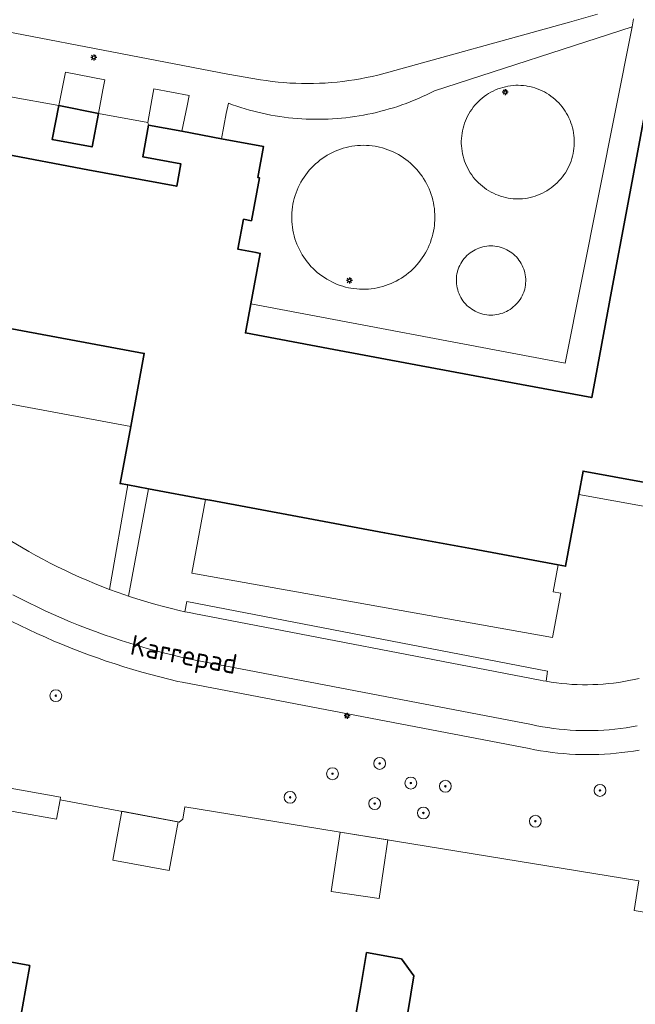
# Model space of a CAD drawing. Header units: metres. Extents: x 152610 to 160096, y 456114 to 462495.
# Tile 318 of 656: x 157536 to 157577, y 459890 to 459957. Entities that reach past the tile are written whole.
import ezdxf
from ezdxf.enums import TextEntityAlignment as Align

# ---------------------------------------------------------------- set-up
doc = ezdxf.new("R2010")
doc.units = ezdxf.units.M
doc.header["$LTSCALE"] = 0.5
doc.layers.get('0').update_dxf_attribs({"linetype": 'CONTINUOUS'})
for name, color, linetype, lineweight in [('B-PV-GR-BEPLANTING_CULTUUR_BOSPLANTSOEN-GV', 251, 'CONTINUOUS', 18), ('B-PV-GR-BEPLANTING_CULTUUR_HEESTERS-GV', 251, 'CONTINUOUS', 18), ('B-PV-GR-BEPLANTING_CULTUUR_ROOS-GV', 251, 'CONTINUOUS', 18), ('B-PV-GR-BEPLANTING_CULTUUR_VASTE PLANTENVAK-GV', 251, 'CONTINUOUS', 18), ('B-PV-GR-BOOM-S', 251, 'CONTINUOUS', 25), ('B-PV-GR-HAAG-GV', 251, 'CONTINUOUS', 13), ('B-PV-IE-MEUBILAIR-S', 251, 'CONTINUOUS', 25), ('B-PV-OG-BEBOUWING-GV', 6, 'CONTINUOUS', 35), ('B-PV-OG-BEBOUWING_SCHUUR-GV', 251, 'CONTINUOUS', 18), ('B-PV-OG-TERREIN_BEGROEID-GV', 251, 'CONTINUOUS', 18), ('B-PV-OG-TOPOGRAFIE-T18', 1, 'CONTINUOUS', 18), ('B-PV-VH-ONVERHARD_ZAND-GV', 251, 'CONTINUOUS', 18), ('B-PV-VH-OPENVERHARDING-GV', 251, 'CONTINUOUS', 18), ('B-PV-VH-OPENVERHARDING_BETONSTRAATSTEEN-GV', 251, 'CONTINUOUS', 18), ('B-PV-VH-OPENVERHARDING_STRAATBAKSTEEN-GV', 251, 'CONTINUOUS', 18), ('B-PV-VH-OPENVERHARDING_TEGEL-GV', 251, 'CONTINUOUS', 18)]:
    doc.layers.add(name, color=color, linetype=linetype, lineweight=lineweight)
doc.styles.add('NLCS-ISO', font='NLCS-ISO.ttf')
doc.styles.add('NLCS-ISO-M750-T18', font='NLCS-ISO.ttf', dxfattribs={"height": 1.35})

# ---------------------------------------------------------------- blocks, each defined once
blk = doc.blocks.new('SIE-MEUBILAIR_PAAL_LICHTMAST-SO')
for points in [[(-0.62, 0), (-1, 0)], [(-0.71, 0.71), (-0.44, 0.44)], [(0, 1), (0, 0.62)], [(0.44, 0.44), (0.71, 0.71)], [(1, 0), (0.62, 0)], [(-0.71, -0.71), (-0.44, -0.44)], [(0, -0.62), (0, -1)], [(0.44, -0.44), (0.71, -0.71)]]:
    blk.add_lwpolyline(points)
blk.add_circle((0, 0), 0.5)
blk = doc.blocks.new('SGR-BOOM_GBKN-SO')
at = {"linetype": 'ByBlock', "lineweight": 18}
h = blk.add_hatch(color=0, dxfattribs=at)
h.dxf.hatch_style = 1
edge = h.paths.add_edge_path()
edge.add_arc((0, 0), 0.25, 0, 360)
at = {"color": 0, "linetype": 'ByBlock', "lineweight": 18}
for radius in [2, 0.25]:
    blk.add_circle((0, 0), radius, dxfattribs=at)
at = {"color": 0, "linetype": 'ByBlock', "lineweight": 18, "style": 'NLCS-ISO'}
blk.add_attdef('SOORT', (2.5, 0), '', height=1.5, dxfattribs=at)

msp = doc.modelspace()

# ---------------------------------------------------------------- linework, layer by layer
at = {"layer": 'B-PV-GR-BEPLANTING_CULTUUR_BOSPLANTSOEN-GV', "flags": 128}
for points in [[(157577.557, 459907.563), (157577.169, 459907.496), (157576.78, 459907.437), (157576.39, 459907.387), (157575.999, 459907.344), (157575.608, 459907.309), (157575.215, 459907.282), (157574.822, 459907.264), (157574.429, 459907.253), (157574.036, 459907.25), (157573.642, 459907.255), (157573.249, 459907.268), (157572.856, 459907.289), (157572.464, 459907.318), (157572.072, 459907.356), (157571.681, 459907.401), (157571.292, 459907.454), (157570.903, 459907.514), (157570.516, 459907.583), (157570.13, 459907.66), (157546.748, 459912.123), (157546.465, 459912.187), (157545.854, 459912.331), (157545.244, 459912.483), (157544.636, 459912.643), (157544.031, 459912.81), (157543.427, 459912.986), (157542.826, 459913.168), (157542.227, 459913.359), (157541.631, 459913.557), (157541.038, 459913.763), (157540.446, 459913.976), (157539.858, 459914.196), (157539.273, 459914.425), (157538.69, 459914.66), (157538.111, 459914.903), (157537.535, 459915.154), (157536.962, 459915.411), (157536.392, 459915.676), (157535.826, 459915.948), (157535.263, 459916.228)], [(157516.97, 459908.24), (157538.548, 459904.38), (157538.518, 459904.214), (157546.558, 459902.712), (157546.801, 459902.903), (157546.94, 459903.74), (157577.52, 459898.75), (157577.22, 459896.76), (157585.71, 459895.33)]]:
    msp.add_lwpolyline(points, dxfattribs=at)
at = {"layer": 'B-PV-GR-BEPLANTING_CULTUUR_HEESTERS-GV', "flags": 128}
msp.add_lwpolyline([(157559.164, 459948.281), (157558.967, 459948.284), (157558.77, 459948.279), (157558.574, 459948.266), (157558.378, 459948.245), (157558.183, 459948.217), (157557.99, 459948.18), (157557.798, 459948.136), (157557.608, 459948.084), (157557.42, 459948.024), (157557.235, 459947.957), (157557.053, 459947.882), (157556.874, 459947.8), (157556.698, 459947.71), (157556.527, 459947.614), (157556.359, 459947.51), (157556.196, 459947.4), (157556.037, 459947.284), (157555.883, 459947.161), (157555.734, 459947.032), (157555.591, 459946.897), (157555.453, 459946.756), (157555.321, 459946.61), (157555.195, 459946.458), (157555.075, 459946.302), (157554.962, 459946.141), (157554.855, 459945.975), (157554.756, 459945.805), (157554.663, 459945.632), (157554.577, 459945.454), (157554.499, 459945.273), (157554.428, 459945.09), (157554.364, 459944.903), (157554.308, 459944.714), (157554.26, 459944.523), (157554.22, 459944.331), (157554.188, 459944.136), (157554.163, 459943.941), (157554.146, 459943.745), (157554.138, 459943.548), (157554.137, 459943.351), (157554.144, 459943.154), (157554.16, 459942.958), (157554.183, 459942.762), (157554.214, 459942.568), (157554.253, 459942.375), (157554.3, 459942.183), (157554.355, 459941.994), (157554.417, 459941.807), (157554.487, 459941.623), (157554.564, 459941.442), (157554.649, 459941.264), (157554.74, 459941.09), (157554.839, 459940.919), (157554.945, 459940.753), (157555.057, 459940.591), (157555.176, 459940.434), (157555.301, 459940.282), (157555.432, 459940.135), (157555.569, 459939.993), (157555.711, 459939.857), (157555.859, 459939.727), (157556.012, 459939.603), (157556.17, 459939.485), (157556.333, 459939.374), (157556.5, 459939.27), (157556.671, 459939.172), (157556.846, 459939.082), (157557.024, 459938.999), (157557.206, 459938.922), (157557.391, 459938.854), (157557.578, 459938.793), (157557.767, 459938.74), (157557.959, 459938.694), (157558.125, 459938.661), (157558.32, 459938.632), (157558.516, 459938.611), (157558.712, 459938.598), (157558.909, 459938.593), (157559.106, 459938.596), (157559.303, 459938.607), (157559.499, 459938.626), (157559.694, 459938.653), (157559.888, 459938.688), (157560.08, 459938.731), (157560.27, 459938.781), (157560.459, 459938.839), (157560.644, 459938.905), (157560.827, 459938.978), (157561.007, 459939.059), (157561.183, 459939.146), (157561.356, 459939.241), (157561.524, 459939.343), (157561.689, 459939.452), (157561.848, 459939.567), (157562.003, 459939.688), (157562.153, 459939.816), (157562.298, 459939.95), (157562.437, 459940.089), (157562.57, 459940.234), (157562.697, 459940.385), (157562.818, 459940.54), (157562.933, 459940.7), (157563.041, 459940.865), (157563.142, 459941.034), (157563.237, 459941.207), (157563.324, 459941.383), (157563.404, 459941.563), (157563.477, 459941.747), (157563.542, 459941.932), (157563.599, 459942.121), (157563.649, 459942.311), (157563.691, 459942.504), (157563.725, 459942.698), (157563.752, 459942.893), (157563.766, 459943.038), (157563.778, 459943.235), (157563.783, 459943.431), (157563.779, 459943.628), (157563.768, 459943.825), (157563.748, 459944.021), (157563.721, 459944.216), (157563.686, 459944.41), (157563.642, 459944.602), (157563.592, 459944.792), (157563.533, 459944.98), (157563.467, 459945.166), (157563.393, 459945.348), (157563.312, 459945.528), (157563.224, 459945.704), (157563.128, 459945.876), (157563.026, 459946.045), (157562.917, 459946.209), (157562.802, 459946.368), (157562.68, 459946.523), (157562.552, 459946.672), (157562.417, 459946.817), (157562.277, 459946.955), (157562.132, 459947.088), (157561.981, 459947.215), (157561.826, 459947.336), (157561.665, 459947.45), (157561.5, 459947.558), (157561.331, 459947.658), (157561.158, 459947.752), (157560.981, 459947.839), (157560.801, 459947.918), (157560.618, 459947.991), (157560.432, 459948.055), (157560.243, 459948.112), (157560.053, 459948.162), (157559.86, 459948.203), (157559.752, 459948.223), (157559.557, 459948.25), (157559.361, 459948.269)], close=True, dxfattribs=at)
at = {"layer": 'B-PV-GR-BEPLANTING_CULTUUR_ROOS-GV', "flags": 128}
msp.add_lwpolyline([(157567.693, 459941.506), (157567.556, 459941.51), (157567.42, 459941.505), (157567.284, 459941.493), (157567.148, 459941.473), (157567.014, 459941.444), (157566.882, 459941.408), (157566.753, 459941.365), (157566.626, 459941.314), (157566.502, 459941.255), (157566.382, 459941.19), (157566.266, 459941.117), (157566.154, 459941.038), (157566.048, 459940.952), (157565.946, 459940.861), (157565.85, 459940.763), (157565.76, 459940.661), (157565.676, 459940.553), (157565.598, 459940.44), (157565.527, 459940.323), (157565.463, 459940.202), (157565.407, 459940.077), (157565.357, 459939.95), (157565.315, 459939.82), (157565.301, 459939.768), (157565.271, 459939.635), (157565.249, 459939.499), (157565.236, 459939.363), (157565.23, 459939.227), (157565.232, 459939.09), (157565.242, 459938.953), (157565.26, 459938.818), (157565.286, 459938.683), (157565.319, 459938.551), (157565.361, 459938.42), (157565.41, 459938.293), (157565.466, 459938.168), (157565.53, 459938.047), (157565.6, 459937.93), (157565.677, 459937.817), (157565.761, 459937.708), (157565.851, 459937.605), (157565.947, 459937.508), (157566.048, 459937.416), (157566.154, 459937.33), (157566.266, 459937.25), (157566.381, 459937.177), (157566.501, 459937.111), (157566.625, 459937.052), (157566.752, 459937.001), (157566.881, 459936.957), (157567.013, 459936.92), (157567.147, 459936.892), (157567.282, 459936.871), (157567.418, 459936.858), (157567.555, 459936.853), (157567.692, 459936.856), (157567.828, 459936.868), (157567.964, 459936.887), (157568.098, 459936.914), (157568.23, 459936.948), (157568.36, 459936.991), (157568.487, 459937.041), (157568.612, 459937.098), (157568.732, 459937.163), (157568.849, 459937.234), (157568.961, 459937.312), (157569.069, 459937.397), (157569.171, 459937.487), (157569.268, 459937.584), (157569.359, 459937.686), (157569.444, 459937.793), (157569.523, 459937.905), (157569.595, 459938.021), (157569.66, 459938.142), (157569.718, 459938.266), (157569.769, 459938.393), (157569.812, 459938.523), (157569.834, 459938.603), (157569.863, 459938.737), (157569.885, 459938.872), (157569.898, 459939.008), (157569.903, 459939.145), (157569.901, 459939.281), (157569.891, 459939.418), (157569.872, 459939.553), (157569.846, 459939.688), (157569.812, 459939.82), (157569.77, 459939.95), (157569.72, 459940.078), (157569.663, 459940.202), (157569.6, 459940.323), (157569.529, 459940.44), (157569.451, 459940.553), (157569.367, 459940.661), (157569.277, 459940.764), (157569.181, 459940.861), (157569.079, 459940.953), (157568.972, 459941.038), (157568.861, 459941.117), (157568.745, 459941.19), (157568.625, 459941.255), (157568.501, 459941.314), (157568.374, 459941.365), (157568.244, 459941.409), (157568.112, 459941.444), (157567.979, 459941.473), (157567.965, 459941.475), (157567.83, 459941.495)], close=True, dxfattribs=at)
at = {"layer": 'B-PV-GR-BEPLANTING_CULTUUR_VASTE PLANTENVAK-GV', "flags": 128}
for points in [[(157538.44, 459950.97), (157541.107, 459950.433), (157541.408, 459952.02), (157541.535, 459952.687), (157538.889, 459953.216), (157538.733, 459952.435)], [(157547.212, 459951.633), (157544.841, 459952.093), (157544.706, 459951.342), (157544.434, 459949.831), (157544.49, 459949.65), (157546.739, 459949.229), (157547.077, 459950.943)], [(157569.579, 459952.324), (157569.404, 459952.328), (157569.229, 459952.325), (157569.054, 459952.313), (157568.88, 459952.294), (157568.707, 459952.266), (157568.536, 459952.231), (157568.366, 459952.188), (157568.199, 459952.137), (157568.034, 459952.078), (157567.871, 459952.012), (157567.712, 459951.939), (157567.557, 459951.859), (157567.405, 459951.771), (157567.258, 459951.677), (157567.115, 459951.576), (157566.977, 459951.469), (157566.843, 459951.355), (157566.716, 459951.236), (157566.593, 459951.111), (157566.477, 459950.98), (157566.367, 459950.844), (157566.262, 459950.703), (157566.165, 459950.558), (157566.074, 459950.408), (157565.99, 459950.254), (157565.914, 459950.097), (157565.844, 459949.936), (157565.782, 459949.773), (157565.728, 459949.606), (157565.681, 459949.438), (157565.642, 459949.267), (157565.611, 459949.095), (157565.588, 459948.921), (157565.572, 459948.747), (157565.565, 459948.572), (157565.565, 459948.417), (157565.573, 459948.242), (157565.589, 459948.068), (157565.613, 459947.894), (157565.644, 459947.722), (157565.684, 459947.552), (157565.731, 459947.383), (157565.786, 459947.217), (157565.848, 459947.053), (157565.918, 459946.893), (157565.995, 459946.736), (157566.08, 459946.582), (157566.171, 459946.433), (157566.269, 459946.288), (157566.373, 459946.147), (157566.484, 459946.012), (157566.601, 459945.881), (157566.723, 459945.756), (157566.851, 459945.637), (157566.985, 459945.524), (157567.124, 459945.417), (157567.267, 459945.316), (157567.415, 459945.223), (157567.566, 459945.135), (157567.722, 459945.055), (157567.881, 459944.983), (157568.044, 459944.917), (157568.209, 459944.859), (157568.376, 459944.809), (157568.546, 459944.766), (157568.718, 459944.731), (157568.891, 459944.704), (157569.065, 459944.685), (157569.161, 459944.678), (157569.336, 459944.674), (157569.511, 459944.677), (157569.686, 459944.688), (157569.86, 459944.708), (157570.032, 459944.735), (157570.204, 459944.771), (157570.374, 459944.813), (157570.541, 459944.864), (157570.706, 459944.923), (157570.869, 459944.988), (157571.027, 459945.062), (157571.183, 459945.142), (157571.335, 459945.229), (157571.482, 459945.323), (157571.625, 459945.424), (157571.764, 459945.532), (157571.897, 459945.645), (157572.025, 459945.764), (157572.147, 459945.89), (157572.264, 459946.02), (157572.374, 459946.156), (157572.478, 459946.297), (157572.576, 459946.442), (157572.667, 459946.592), (157572.751, 459946.745), (157572.827, 459946.903), (157572.897, 459947.063), (157572.959, 459947.227), (157573.014, 459947.394), (157573.061, 459947.562), (157573.1, 459947.733), (157573.131, 459947.905), (157573.155, 459948.078), (157573.17, 459948.253), (157573.177, 459948.428), (157573.177, 459948.603), (157573.168, 459948.778), (157573.152, 459948.952), (157573.128, 459949.125), (157573.095, 459949.297), (157573.055, 459949.468), (157573.007, 459949.636), (157572.952, 459949.802), (157572.889, 459949.965), (157572.818, 459950.126), (157572.741, 459950.282), (157572.656, 459950.436), (157572.564, 459950.585), (157572.466, 459950.729), (157572.361, 459950.87), (157572.25, 459951.005), (157572.132, 459951.135), (157572.009, 459951.259), (157571.881, 459951.378), (157571.747, 459951.491), (157571.608, 459951.597), (157571.464, 459951.697), (157571.316, 459951.791), (157571.164, 459951.877), (157571.008, 459951.957), (157570.848, 459952.029), (157570.686, 459952.094), (157570.521, 459952.151), (157570.353, 459952.201), (157570.183, 459952.243), (157570.011, 459952.277), (157569.927, 459952.291), (157569.753, 459952.311)]]:
    msp.add_lwpolyline(points, close=True, dxfattribs=at)
at = {"layer": 'B-PV-GR-HAAG-GV', "flags": 128}
msp.add_lwpolyline([(157571.381, 459912.882), (157547.058, 459917.558), (157546.939, 459916.879), (157547.235, 459916.815), (157547.531, 459916.754), (157570.889, 459912.264), (157571.084, 459912.226), (157571.28, 459912.19)], close=True, dxfattribs=at)
at = {"layer": 'B-PV-OG-BEBOUWING-GV', "flags": 128}
for points in [[(157579.047, 459956.438), (157576.737, 459944.075), (157575.689, 459938.466), (157574.597, 459932.62), (157574.35, 459931.3), (157568.404, 459932.408), (157562.491, 459933.509), (157556.622, 459934.602), (157551.014, 459935.647), (157551.378, 459937.603), (157552.012, 459941.005), (157551.727, 459941.058), (157550.509, 459941.288), (157550.89, 459943.31), (157551.42, 459943.21), (157551.96, 459946.1), (157551.85, 459946.12), (157552.24, 459948.2), (157549.393, 459948.732), (157546.739, 459949.229), (157544.49, 459949.65), (157544.09, 459947.51), (157546.67, 459947.03), (157546.39, 459945.53), (157540.394, 459946.645), (157534.463, 459947.749)], [(157532.356, 459936.474), (157538.273, 459935.373), (157544.2, 459934.27), (157543.284, 459929.356), (157542.567, 459925.505), (157543.08, 459925.41), (157544.473, 459925.151), (157548.316, 459924.438), (157548.633, 459924.379), (157554.524, 459923.286), (157560.393, 459922.198), (157566.307, 459921.101), (157572.08, 459920.03), (157572.593, 459919.936), (157573.479, 459924.768), (157573.77, 459926.35), (157584.725, 459924.342)]]:
    msp.add_lwpolyline(points, dxfattribs=at)
for points in [[(157541.107, 459950.433), (157538.44, 459950.97), (157537.982, 459948.688), (157540.679, 459948.181)], [(157536.493, 459893.061), (157531.1, 459894.034), (157530.602, 459891.228), (157528.92, 459881.735), (157530.19, 459881.51), (157530.3, 459882.15), (157534.379, 459881.41), (157535.985, 459890.257)], [(157561.534, 459893.504), (157559.179, 459893.922), (157558.8, 459891.63), (157557.72, 459885.54), (157557.513, 459884.266), (157560.606, 459883.75), (157560, 459880.12), (157565.424, 459879.22), (157567.12, 459889.042), (157561.97, 459889.89), (157562.364, 459892.359)]]:
    msp.add_lwpolyline(points, close=True, dxfattribs=at)
at = {"layer": 'B-PV-OG-BEBOUWING_SCHUUR-GV', "flags": 128}
for points in [[(157546.487, 459902.725), (157542.686, 459903.435), (157542.076, 459900.151), (157545.879, 459899.446)], [(157560.601, 459901.511), (157557.394, 459902.034), (157556.803, 459898.03), (157560.017, 459897.556)]]:
    msp.add_lwpolyline(points, close=True, dxfattribs=at)
at = {"layer": 'B-PV-OG-TERREIN_BEGROEID-GV', "flags": 128}
for points in [[(157527.547, 459926.14), (157536.413, 459920.934), (157536.89, 459920.666), (157537.37, 459920.405), (157537.854, 459920.152), (157538.342, 459919.905), (157538.834, 459919.666), (157539.329, 459919.433), (157539.827, 459919.208), (157540.328, 459918.991), (157540.833, 459918.78), (157541.341, 459918.577), (157541.851, 459918.382), (157543.08, 459925.41), (157542.567, 459925.505), (157543.284, 459929.356), (157513.592, 459934.879)], [(157587.392, 459922.246), (157573.479, 459924.768), (157572.593, 459919.936), (157572.08, 459920.03), (157571.75, 459918.22), (157572.26, 459918.12), (157571.713, 459915.143), (157547.394, 459919.469), (157548.316, 459924.438), (157544.473, 459925.151), (157543.127, 459917.932), (157543.399, 459917.841), (157543.921, 459917.675), (157544.444, 459917.518), (157544.97, 459917.368), (157545.498, 459917.226), (157546.028, 459917.091), (157546.559, 459916.964), (157546.939, 459916.879), (157547.058, 459917.558), (157571.381, 459912.882), (157571.28, 459912.19), (157571.626, 459912.133), (157571.973, 459912.084), (157572.322, 459912.043), (157572.671, 459912.01), (157573.021, 459911.985), (157573.371, 459911.968), (157573.722, 459911.959), (157574.072, 459911.958), (157574.423, 459911.965), (157574.773, 459911.979), (157575.123, 459912.002), (157575.473, 459912.033), (157575.821, 459912.072), (157576.169, 459912.119), (157576.515, 459912.173), (157576.86, 459912.236), (157577.204, 459912.306), (157577.546, 459912.385)]]:
    msp.add_lwpolyline(points, dxfattribs=at)
at = {"layer": 'B-PV-VH-ONVERHARD_ZAND-GV', "flags": 128}
msp.add_lwpolyline([(157571.381, 459912.882), (157547.058, 459917.558), (157546.939, 459916.879), (157547.235, 459916.815), (157547.531, 459916.754), (157570.889, 459912.264), (157571.084, 459912.226), (157571.28, 459912.19)], close=True, dxfattribs=at)
at = {"layer": 'B-PV-VH-OPENVERHARDING-GV', "flags": 128}
msp.add_lwpolyline([(157541.851, 459918.382), (157542.365, 459918.194), (157542.881, 459918.014), (157543.127, 459917.932), (157544.473, 459925.151), (157543.08, 459925.41)], close=True, dxfattribs=at)
at = {"layer": 'B-PV-VH-OPENVERHARDING_BETONSTRAATSTEEN-GV', "flags": 128}
for points in [[(157572.562, 459933.619), (157577.08, 459956.27), (157563.747, 459951.952), (157563.481, 459951.817), (157563.212, 459951.687), (157562.942, 459951.562), (157562.669, 459951.441), (157562.394, 459951.326), (157562.117, 459951.214), (157561.838, 459951.108), (157561.558, 459951.007), (157561.275, 459950.91), (157560.991, 459950.819), (157560.706, 459950.732), (157560.419, 459950.65), (157560.13, 459950.574), (157559.841, 459950.502), (157559.55, 459950.436), (157559.258, 459950.374), (157558.965, 459950.318), (157558.671, 459950.266), (157558.377, 459950.22), (157558.081, 459950.179), (157557.785, 459950.143), (157557.488, 459950.112), (157557.191, 459950.087), (157556.893, 459950.066), (157556.595, 459950.051), (157556.297, 459950.041), (157555.999, 459950.036), (157555.701, 459950.036), (157555.402, 459950.041), (157555.104, 459950.052), (157554.806, 459950.068), (157554.508, 459950.089), (157554.211, 459950.115), (157553.915, 459950.146), (157553.619, 459950.183), (157553.323, 459950.224), (157553.028, 459950.271), (157552.735, 459950.323), (157552.442, 459950.38), (157552.15, 459950.442), (157551.859, 459950.509), (157551.57, 459950.581), (157551.282, 459950.658), (157550.995, 459950.74), (157550.709, 459950.827), (157550.426, 459950.919), (157550.144, 459951.016), (157549.863, 459951.118), (157549.726, 459950.421), (157549.393, 459948.732), (157552.24, 459948.2), (157551.85, 459946.12), (157551.96, 459946.1), (157551.42, 459943.21), (157550.89, 459943.31), (157550.509, 459941.288), (157551.727, 459941.058), (157552.012, 459941.005), (157551.378, 459937.603)], [(157565.573, 459948.242), (157565.565, 459948.417), (157565.565, 459948.572), (157565.572, 459948.747), (157565.588, 459948.921), (157565.611, 459949.095), (157565.642, 459949.267), (157565.681, 459949.438), (157565.728, 459949.606), (157565.782, 459949.773), (157565.844, 459949.936), (157565.914, 459950.097), (157565.99, 459950.254), (157566.074, 459950.408), (157566.165, 459950.558), (157566.262, 459950.703), (157566.367, 459950.844), (157566.477, 459950.98), (157566.593, 459951.111), (157566.716, 459951.236), (157566.843, 459951.355), (157566.977, 459951.469), (157567.115, 459951.576), (157567.258, 459951.677), (157567.405, 459951.771), (157567.557, 459951.859), (157567.712, 459951.939), (157567.871, 459952.012), (157568.034, 459952.078), (157568.199, 459952.137), (157568.366, 459952.188), (157568.536, 459952.231), (157568.707, 459952.266), (157568.88, 459952.294), (157569.054, 459952.313), (157569.229, 459952.325), (157569.404, 459952.328), (157569.579, 459952.324), (157569.753, 459952.311), (157569.927, 459952.291), (157570.011, 459952.277), (157570.183, 459952.243), (157570.353, 459952.201), (157570.521, 459952.151), (157570.686, 459952.094), (157570.848, 459952.029), (157571.008, 459951.957), (157571.164, 459951.877), (157571.316, 459951.791), (157571.464, 459951.697), (157571.608, 459951.597), (157571.747, 459951.491), (157571.881, 459951.378), (157572.009, 459951.259), (157572.132, 459951.135), (157572.25, 459951.005), (157572.361, 459950.87), (157572.466, 459950.729), (157572.564, 459950.585), (157572.656, 459950.436), (157572.741, 459950.282), (157572.818, 459950.126), (157572.889, 459949.965), (157572.952, 459949.802), (157573.007, 459949.636), (157573.055, 459949.468), (157573.095, 459949.297), (157573.128, 459949.125), (157573.152, 459948.952), (157573.168, 459948.778), (157573.177, 459948.603), (157573.177, 459948.428), (157573.17, 459948.253), (157573.155, 459948.078), (157573.131, 459947.905), (157573.1, 459947.733), (157573.061, 459947.562), (157573.014, 459947.394), (157572.959, 459947.227), (157572.897, 459947.063), (157572.827, 459946.903), (157572.751, 459946.745), (157572.667, 459946.592), (157572.576, 459946.442), (157572.478, 459946.297), (157572.374, 459946.156), (157572.264, 459946.02), (157572.147, 459945.89), (157572.025, 459945.764), (157571.897, 459945.645), (157571.764, 459945.532), (157571.625, 459945.424), (157571.482, 459945.323), (157571.335, 459945.229), (157571.183, 459945.142), (157571.027, 459945.062), (157570.869, 459944.988), (157570.706, 459944.923), (157570.541, 459944.864), (157570.374, 459944.813), (157570.204, 459944.771), (157570.032, 459944.735), (157569.86, 459944.708), (157569.686, 459944.688), (157569.511, 459944.677), (157569.336, 459944.674), (157569.161, 459944.678), (157569.065, 459944.685), (157568.891, 459944.704), (157568.718, 459944.731), (157568.546, 459944.766), (157568.376, 459944.809), (157568.209, 459944.859), (157568.044, 459944.917), (157567.881, 459944.983), (157567.722, 459945.055), (157567.566, 459945.135), (157567.415, 459945.223), (157567.267, 459945.316), (157567.124, 459945.417), (157566.985, 459945.524), (157566.851, 459945.637), (157566.723, 459945.756), (157566.601, 459945.881), (157566.484, 459946.012), (157566.373, 459946.147), (157566.269, 459946.288), (157566.171, 459946.433), (157566.08, 459946.582), (157565.995, 459946.736), (157565.918, 459946.893), (157565.848, 459947.053), (157565.786, 459947.217), (157565.731, 459947.383), (157565.684, 459947.552), (157565.644, 459947.722), (157565.613, 459947.894), (157565.589, 459948.068)], [(157559.106, 459938.596), (157558.909, 459938.593), (157558.712, 459938.598), (157558.516, 459938.611), (157558.32, 459938.632), (157558.125, 459938.661), (157557.959, 459938.694), (157557.767, 459938.74), (157557.578, 459938.793), (157557.391, 459938.854), (157557.206, 459938.922), (157557.024, 459938.999), (157556.846, 459939.082), (157556.671, 459939.172), (157556.5, 459939.27), (157556.333, 459939.374), (157556.17, 459939.485), (157556.012, 459939.603), (157555.859, 459939.727), (157555.711, 459939.857), (157555.569, 459939.993), (157555.432, 459940.135), (157555.301, 459940.282), (157555.176, 459940.434), (157555.057, 459940.591), (157554.945, 459940.753), (157554.839, 459940.919), (157554.74, 459941.09), (157554.649, 459941.264), (157554.564, 459941.442), (157554.487, 459941.623), (157554.417, 459941.807), (157554.355, 459941.994), (157554.3, 459942.183), (157554.253, 459942.375), (157554.214, 459942.568), (157554.183, 459942.762), (157554.16, 459942.958), (157554.144, 459943.154), (157554.137, 459943.351), (157554.138, 459943.548), (157554.146, 459943.745), (157554.163, 459943.941), (157554.188, 459944.136), (157554.22, 459944.331), (157554.26, 459944.523), (157554.308, 459944.714), (157554.364, 459944.903), (157554.428, 459945.09), (157554.499, 459945.273), (157554.577, 459945.454), (157554.663, 459945.632), (157554.756, 459945.805), (157554.855, 459945.975), (157554.962, 459946.141), (157555.075, 459946.302), (157555.195, 459946.458), (157555.321, 459946.61), (157555.453, 459946.756), (157555.591, 459946.897), (157555.734, 459947.032), (157555.883, 459947.161), (157556.037, 459947.284), (157556.196, 459947.4), (157556.359, 459947.51), (157556.527, 459947.614), (157556.698, 459947.71), (157556.874, 459947.8), (157557.053, 459947.882), (157557.235, 459947.957), (157557.42, 459948.024), (157557.608, 459948.084), (157557.798, 459948.136), (157557.99, 459948.18), (157558.183, 459948.217), (157558.378, 459948.245), (157558.574, 459948.266), (157558.77, 459948.279), (157558.967, 459948.284), (157559.164, 459948.281), (157559.361, 459948.269), (157559.557, 459948.25), (157559.752, 459948.223), (157559.86, 459948.203), (157560.053, 459948.162), (157560.243, 459948.112), (157560.432, 459948.055), (157560.618, 459947.991), (157560.801, 459947.918), (157560.981, 459947.839), (157561.158, 459947.752), (157561.331, 459947.658), (157561.5, 459947.558), (157561.665, 459947.45), (157561.826, 459947.336), (157561.981, 459947.215), (157562.132, 459947.088), (157562.277, 459946.955), (157562.417, 459946.817), (157562.552, 459946.672), (157562.68, 459946.523), (157562.802, 459946.368), (157562.917, 459946.209), (157563.026, 459946.045), (157563.128, 459945.876), (157563.224, 459945.704), (157563.312, 459945.528), (157563.393, 459945.348), (157563.467, 459945.166), (157563.533, 459944.98), (157563.592, 459944.792), (157563.642, 459944.602), (157563.686, 459944.41), (157563.721, 459944.216), (157563.748, 459944.021), (157563.768, 459943.825), (157563.779, 459943.628), (157563.783, 459943.431), (157563.778, 459943.235), (157563.766, 459943.038), (157563.752, 459942.893), (157563.725, 459942.698), (157563.691, 459942.504), (157563.649, 459942.311), (157563.599, 459942.121), (157563.542, 459941.932), (157563.477, 459941.747), (157563.404, 459941.563), (157563.324, 459941.383), (157563.237, 459941.207), (157563.142, 459941.034), (157563.041, 459940.865), (157562.933, 459940.7), (157562.818, 459940.54), (157562.697, 459940.385), (157562.57, 459940.234), (157562.437, 459940.089), (157562.298, 459939.95), (157562.153, 459939.816), (157562.003, 459939.688), (157561.848, 459939.567), (157561.689, 459939.452), (157561.524, 459939.343), (157561.356, 459939.241), (157561.183, 459939.146), (157561.007, 459939.059), (157560.827, 459938.978), (157560.644, 459938.905), (157560.459, 459938.839), (157560.27, 459938.781), (157560.08, 459938.731), (157559.888, 459938.688), (157559.694, 459938.653), (157559.499, 459938.626), (157559.303, 459938.607)], [(157567.692, 459936.856), (157567.555, 459936.853), (157567.418, 459936.858), (157567.282, 459936.871), (157567.147, 459936.892), (157567.013, 459936.92), (157566.881, 459936.957), (157566.752, 459937.001), (157566.625, 459937.052), (157566.501, 459937.111), (157566.381, 459937.177), (157566.266, 459937.25), (157566.154, 459937.33), (157566.048, 459937.416), (157565.947, 459937.508), (157565.851, 459937.605), (157565.761, 459937.708), (157565.677, 459937.817), (157565.6, 459937.93), (157565.53, 459938.047), (157565.466, 459938.168), (157565.41, 459938.293), (157565.361, 459938.42), (157565.319, 459938.551), (157565.286, 459938.683), (157565.26, 459938.818), (157565.242, 459938.953), (157565.232, 459939.09), (157565.23, 459939.227), (157565.236, 459939.363), (157565.249, 459939.499), (157565.271, 459939.635), (157565.301, 459939.768), (157565.315, 459939.82), (157565.357, 459939.95), (157565.407, 459940.077), (157565.463, 459940.202), (157565.527, 459940.323), (157565.598, 459940.44), (157565.676, 459940.553), (157565.76, 459940.661), (157565.85, 459940.763), (157565.946, 459940.861), (157566.048, 459940.952), (157566.154, 459941.038), (157566.266, 459941.117), (157566.382, 459941.19), (157566.502, 459941.255), (157566.626, 459941.314), (157566.753, 459941.365), (157566.882, 459941.408), (157567.014, 459941.444), (157567.148, 459941.473), (157567.284, 459941.493), (157567.42, 459941.505), (157567.556, 459941.51), (157567.693, 459941.506), (157567.83, 459941.495), (157567.965, 459941.475), (157567.979, 459941.473), (157568.112, 459941.444), (157568.244, 459941.409), (157568.374, 459941.365), (157568.501, 459941.314), (157568.625, 459941.255), (157568.745, 459941.19), (157568.861, 459941.117), (157568.972, 459941.038), (157569.079, 459940.953), (157569.181, 459940.861), (157569.277, 459940.764), (157569.367, 459940.661), (157569.451, 459940.553), (157569.529, 459940.44), (157569.6, 459940.323), (157569.663, 459940.202), (157569.72, 459940.078), (157569.77, 459939.95), (157569.812, 459939.82), (157569.846, 459939.688), (157569.872, 459939.553), (157569.891, 459939.418), (157569.901, 459939.281), (157569.903, 459939.145), (157569.898, 459939.008), (157569.885, 459938.872), (157569.863, 459938.737), (157569.834, 459938.603), (157569.812, 459938.523), (157569.769, 459938.393), (157569.718, 459938.266), (157569.66, 459938.142), (157569.595, 459938.021), (157569.523, 459937.905), (157569.444, 459937.793), (157569.359, 459937.686), (157569.268, 459937.584), (157569.171, 459937.487), (157569.069, 459937.397), (157568.961, 459937.312), (157568.849, 459937.234), (157568.732, 459937.163), (157568.612, 459937.098), (157568.487, 459937.041), (157568.36, 459936.991), (157568.23, 459936.948), (157568.098, 459936.914), (157567.964, 459936.887), (157567.828, 459936.868)]]:
    msp.add_lwpolyline(points, close=True, dxfattribs=at)
at = {"layer": 'B-PV-VH-OPENVERHARDING_STRAATBAKSTEEN-GV', "flags": 128}
msp.add_lwpolyline([(157527.642, 459957.336), (157549.818, 459953.073), (157552.026, 459952.701), (157552.42, 459952.641), (157552.815, 459952.589), (157553.211, 459952.545), (157553.608, 459952.509), (157554.005, 459952.481), (157554.403, 459952.461), (157554.801, 459952.449), (157555.199, 459952.445), (157555.598, 459952.449), (157555.996, 459952.461), (157556.394, 459952.481), (157556.791, 459952.509), (157557.188, 459952.545), (157557.584, 459952.589), (157557.979, 459952.641), (157558.373, 459952.7), (157558.765, 459952.768), (157559.157, 459952.843), (157559.546, 459952.927), (157559.934, 459953.018), (157560.023, 459953.04), (157572.855, 459956.575), (157574.752, 459957.107)], dxfattribs=at)
at = {"layer": 'B-PV-VH-OPENVERHARDING_TEGEL-GV', "flags": 128}
for points in [[(157574.752, 459957.107), (157572.855, 459956.575), (157560.023, 459953.04), (157559.934, 459953.018), (157559.546, 459952.927), (157559.157, 459952.843), (157558.765, 459952.768), (157558.373, 459952.7), (157557.979, 459952.641), (157557.584, 459952.589), (157557.188, 459952.545), (157556.791, 459952.509), (157556.394, 459952.481), (157555.996, 459952.461), (157555.598, 459952.449), (157555.199, 459952.445), (157554.801, 459952.449), (157554.403, 459952.461), (157554.005, 459952.481), (157553.608, 459952.509), (157553.211, 459952.545), (157552.815, 459952.589), (157552.42, 459952.641), (157552.026, 459952.701), (157549.818, 459953.073), (157527.642, 459957.336)], [(157535.175, 459951.557), (157538.44, 459950.97), (157538.733, 459952.435), (157538.889, 459953.216), (157541.535, 459952.687), (157541.408, 459952.02), (157541.107, 459950.433), (157544.434, 459949.831), (157544.706, 459951.342), (157544.841, 459952.093), (157547.212, 459951.633), (157547.077, 459950.943), (157546.739, 459949.229), (157549.393, 459948.732), (157549.726, 459950.421), (157549.863, 459951.118), (157550.144, 459951.016), (157550.426, 459950.919), (157550.709, 459950.827), (157550.995, 459950.74), (157551.282, 459950.658), (157551.57, 459950.581), (157551.859, 459950.509), (157552.15, 459950.442), (157552.442, 459950.38), (157552.735, 459950.323), (157553.028, 459950.271), (157553.323, 459950.224), (157553.619, 459950.183), (157553.915, 459950.146), (157554.211, 459950.115), (157554.508, 459950.089), (157554.806, 459950.068), (157555.104, 459950.052), (157555.402, 459950.041), (157555.701, 459950.036), (157555.999, 459950.036), (157556.297, 459950.041), (157556.595, 459950.051), (157556.893, 459950.066), (157557.191, 459950.087), (157557.488, 459950.112), (157557.785, 459950.143), (157558.081, 459950.179), (157558.377, 459950.22), (157558.671, 459950.266), (157558.965, 459950.318), (157559.258, 459950.374), (157559.55, 459950.436), (157559.841, 459950.502), (157560.13, 459950.574), (157560.419, 459950.65), (157560.706, 459950.732), (157560.991, 459950.819), (157561.275, 459950.91), (157561.558, 459951.007), (157561.838, 459951.108), (157562.117, 459951.214), (157562.394, 459951.326), (157562.669, 459951.441), (157562.942, 459951.562), (157563.212, 459951.687), (157563.481, 459951.817), (157563.747, 459951.952), (157577.08, 459956.27), (157577.173, 459956.799)], [(157577.546, 459912.385), (157577.204, 459912.306), (157576.86, 459912.236), (157576.515, 459912.173), (157576.169, 459912.119), (157575.821, 459912.072), (157575.473, 459912.033), (157575.123, 459912.002), (157574.773, 459911.979), (157574.423, 459911.965), (157574.072, 459911.958), (157573.722, 459911.959), (157573.371, 459911.968), (157573.021, 459911.985), (157572.671, 459912.01), (157572.322, 459912.043), (157571.973, 459912.084), (157571.626, 459912.133), (157571.28, 459912.19), (157571.084, 459912.226), (157570.889, 459912.264), (157547.531, 459916.754), (157547.235, 459916.815), (157546.939, 459916.879), (157546.559, 459916.964), (157546.028, 459917.091), (157545.498, 459917.226), (157544.97, 459917.368), (157544.444, 459917.518), (157543.921, 459917.675), (157543.399, 459917.841), (157543.127, 459917.932), (157542.881, 459918.014), (157542.365, 459918.194), (157541.851, 459918.382), (157541.341, 459918.577), (157540.833, 459918.78), (157540.328, 459918.991), (157539.827, 459919.208), (157539.329, 459919.433), (157538.834, 459919.666), (157538.342, 459919.905), (157537.854, 459920.152), (157537.37, 459920.405), (157536.89, 459920.666), (157536.413, 459920.934), (157527.547, 459926.14)], [(157577.407, 459909.187), (157577.035, 459909.12), (157576.663, 459909.061), (157576.289, 459909.01), (157575.914, 459908.966), (157575.539, 459908.931), (157575.163, 459908.903), (157574.786, 459908.884), (157574.409, 459908.872), (157574.032, 459908.869), (157573.654, 459908.873), (157573.277, 459908.886), (157572.901, 459908.906), (157572.525, 459908.935), (157572.149, 459908.971), (157571.775, 459909.015), (157571.401, 459909.068), (157571.028, 459909.128), (157570.657, 459909.196), (157570.288, 459909.272), (157547.617, 459913.617), (157547.357, 459913.672), (157546.76, 459913.803), (157546.166, 459913.941), (157545.573, 459914.088), (157544.982, 459914.242), (157544.393, 459914.404), (157543.806, 459914.574), (157543.222, 459914.752), (157542.64, 459914.937), (157542.06, 459915.129), (157541.484, 459915.33), (157540.909, 459915.537), (157540.338, 459915.753), (157539.769, 459915.975), (157539.203, 459916.206), (157538.641, 459916.443), (157538.081, 459916.688), (157537.525, 459916.94), (157536.972, 459917.2), (157536.423, 459917.467), (157535.877, 459917.74), (157535.335, 459918.021)], [(157535.335, 459918.021), (157535.877, 459917.74), (157536.423, 459917.467), (157536.972, 459917.2), (157537.525, 459916.94), (157538.081, 459916.688), (157538.641, 459916.443), (157539.203, 459916.206), (157539.769, 459915.975), (157540.338, 459915.753), (157540.909, 459915.537), (157541.484, 459915.33), (157542.06, 459915.129), (157542.64, 459914.937), (157543.222, 459914.752), (157543.806, 459914.574), (157544.393, 459914.404), (157544.982, 459914.242), (157545.573, 459914.088), (157546.166, 459913.941), (157546.76, 459913.803), (157547.357, 459913.672), (157547.617, 459913.617), (157570.288, 459909.272), (157570.657, 459909.196), (157571.028, 459909.128), (157571.401, 459909.068), (157571.775, 459909.015), (157572.149, 459908.971), (157572.525, 459908.935), (157572.901, 459908.906), (157573.277, 459908.886), (157573.654, 459908.873), (157574.032, 459908.869), (157574.409, 459908.872), (157574.786, 459908.884), (157575.163, 459908.903), (157575.539, 459908.931), (157575.914, 459908.966), (157576.289, 459909.01), (157576.663, 459909.061), (157577.035, 459909.12), (157577.407, 459909.187)], [(157535.263, 459916.228), (157535.826, 459915.948), (157536.392, 459915.676), (157536.962, 459915.411), (157537.535, 459915.154), (157538.111, 459914.903), (157538.69, 459914.66), (157539.273, 459914.425), (157539.858, 459914.196), (157540.446, 459913.976), (157541.038, 459913.763), (157541.631, 459913.557), (157542.227, 459913.359), (157542.826, 459913.168), (157543.427, 459912.986), (157544.031, 459912.81), (157544.636, 459912.643), (157545.244, 459912.483), (157545.854, 459912.331), (157546.465, 459912.187), (157546.748, 459912.123), (157570.13, 459907.66), (157570.516, 459907.583), (157570.903, 459907.514), (157571.292, 459907.454), (157571.681, 459907.401), (157572.072, 459907.356), (157572.464, 459907.318), (157572.856, 459907.289), (157573.249, 459907.268), (157573.642, 459907.255), (157574.036, 459907.25), (157574.429, 459907.253), (157574.822, 459907.264), (157575.215, 459907.282), (157575.608, 459907.309), (157575.999, 459907.344), (157576.39, 459907.387), (157576.78, 459907.437), (157577.169, 459907.496), (157577.557, 459907.563)]]:
    msp.add_lwpolyline(points, dxfattribs=at)
msp.add_lwpolyline([(157516.97, 459908.24), (157516.519, 459908.332), (157515.91, 459908.03), (157515.712, 459906.944), (157516.706, 459906.762), (157519.46, 459906.27), (157522.258, 459905.771), (157525.07, 459905.27), (157530.14, 459904.36), (157532.844, 459903.878), (157535.75, 459903.36), (157538.279, 459902.901), (157538.518, 459904.214), (157538.548, 459904.38)], close=True, dxfattribs=at)

# ---------------------------------------------------------------- block references
at = {"layer": 'B-PV-GR-BOOM-S', "xscale": 0.2, "yscale": 0.2, "zscale": 0.2}
for p in [(157538.235, 459911.221), (157560.06, 459906.66), (157556.882, 459905.962), (157562.162, 459905.333), (157564.491, 459905.122), (157554.024, 459904.375), (157574.91, 459904.84), (157559.728, 459903.957), (157563.009, 459903.322), (157570.554, 459902.766)]:
    msp.add_blockref('SGR-BOOM_GBKN-SO', p, dxfattribs=at)
at = {"layer": 'B-PV-IE-MEUBILAIR-S', "xscale": 0.2, "yscale": 0.2, "zscale": 0.2}
for p in [(157540.791, 459954.207), (157568.523, 459951.869), (157558.02, 459939.187), (157557.864, 459909.861)]:
    msp.add_blockref('SIE-MEUBILAIR_PAAL_LICHTMAST-SO', p, dxfattribs=at)

# ---------------------------------------------------------------- texts
at = {"layer": 'B-PV-OG-TOPOGRAFIE-T18', "style": 'NLCS-ISO-M750-T18'}
msp.add_text('Karrepad', height=1.35, rotation=349.3, dxfattribs=at).set_placement((157546.832, 459913.802), align=Align.MIDDLE)

doc.saveas('drawing.dxf')
